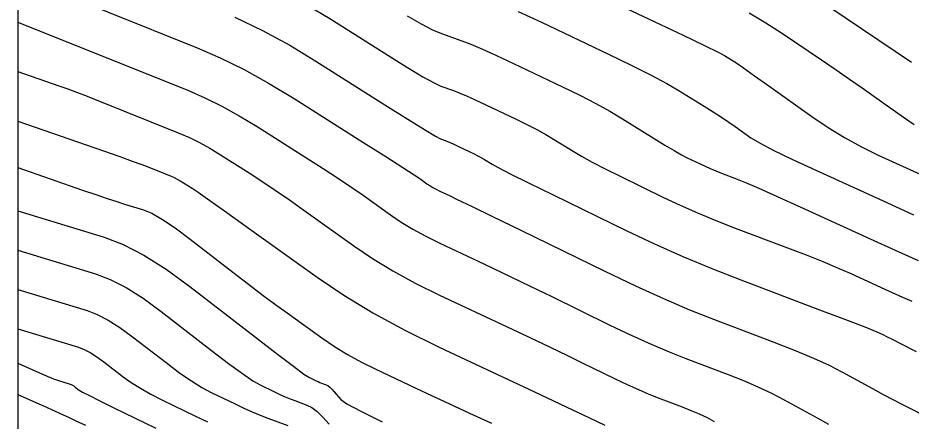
# Model space of a CAD drawing. Extents: x 2082232 to 2083549, y 592624 to 593832.
# Drawn here: x 2082231.79 to 2082264.02, y 593011.97 to 593026.54 of the extents above; entities that cross this region are included whole.
import ezdxf

# ---------------------------------------------------------------- set-up
doc = ezdxf.new("R2010")
doc.units = 0
for name, color, linetype in [('DT_X_Contour_Major', 7, 'Continuous'), ('DT_X_Contour_Minor', 7, 'Continuous'), ('DT_X_TIN_Hull', 7, 'Continuous')]:
    doc.layers.add(name, color=color, linetype=linetype)

msp = doc.modelspace()

# ---------------------------------------------------------------- linework, layer by layer
at = {"layer": 'DT_X_Contour_Major'}
for points in [[(2082245.838, 593026.615), (2082246.341, 593026.325), (2082246.753, 593026.111), (2082247.074, 593025.974), (2082247.807, 593025.712), (2082248.13, 593025.587), (2082248.55, 593025.408), (2082249.065, 593025.175), (2082249.677, 593024.889), (2082251.437, 593024.053), (2082252.067, 593023.746), (2082252.64, 593023.45), (2082253.153, 593023.167), (2082253.609, 593022.896), (2082254.745, 593022.188), (2082255.14, 593021.945), (2082255.472, 593021.747), (2082255.74, 593021.594), (2082255.945, 593021.487), (2082256.409, 593021.261), (2082256.587, 593021.177), (2082256.775, 593021.094), (2082256.972, 593021.012), (2082257.178, 593020.932), (2082257.74, 593020.719), (2082258.042, 593020.596), (2082258.526, 593020.385), (2082259.192, 593020.088), (2082260.041, 593019.703), (2082262.546, 593018.562), (2082263.447, 593018.152), (2082264.272, 593017.779)], [(2082231.787, 593024.606), (2082233.269, 593024.088), (2082233.587, 593023.974), (2082233.906, 593023.856), (2082234.226, 593023.734), (2082234.547, 593023.607), (2082237.637, 593022.364), (2082237.983, 593022.214), (2082238.342, 593022.036), (2082238.713, 593021.83), (2082239.095, 593021.598), (2082240.132, 593020.941), (2082240.553, 593020.668), (2082241.037, 593020.341), (2082241.584, 593019.961), (2082242.194, 593019.528), (2082243.906, 593018.301), (2082244.581, 593017.845), (2082245.322, 593017.397), (2082246.129, 593016.958), (2082247.001, 593016.527), (2082249.416, 593015.389), (2082250.265, 593014.988), (2082251.001, 593014.639), (2082251.623, 593014.341), (2082252.133, 593014.094), (2082253.34, 593013.505), (2082253.777, 593013.296), (2082254.182, 593013.112), (2082254.555, 593012.952), (2082254.896, 593012.817), (2082255.763, 593012.488), (2082256.079, 593012.363), (2082256.377, 593012.235), (2082256.657, 593012.102), (2082256.918, 593011.965)], [(2082231.787, 593016.732), (2082234.286, 593015.967), (2082234.652, 593015.827), (2082235.047, 593015.624), (2082235.472, 593015.355), (2082235.928, 593015.023), (2082237.184, 593014.05), (2082237.636, 593013.711), (2082238.051, 593013.424), (2082238.428, 593013.19), (2082238.768, 593013.008), (2082239.625, 593012.592), (2082239.94, 593012.443), (2082240.242, 593012.308), (2082240.532, 593012.188), (2082240.809, 593012.081), (2082241.531, 593011.817)]]:
    msp.add_lwpolyline(points, dxfattribs=at)
at = {"layer": 'DT_X_Contour_Minor'}
for points in [[(2082231.787, 593028.064), (2082238.261, 593025.461), (2082239.091, 593025.1), (2082239.95, 593024.674), (2082240.838, 593024.182), (2082241.755, 593023.625), (2082244.238, 593022.052), (2082245.064, 593021.527), (2082245.682, 593021.132), (2082246.092, 593020.868), (2082246.293, 593020.733), (2082246.551, 593020.548), (2082246.653, 593020.48), (2082246.765, 593020.412), (2082246.887, 593020.346), (2082247.018, 593020.281), (2082247.383, 593020.109), (2082247.644, 593019.983), (2082248.157, 593019.735), (2082248.92, 593019.363), (2082249.934, 593018.869), (2082252.972, 593017.386), (2082254.071, 593016.861), (2082255.089, 593016.397), (2082256.028, 593015.995), (2082256.886, 593015.655), (2082259.069, 593014.829), (2082259.836, 593014.53), (2082260.502, 593014.251), (2082261.066, 593013.994), (2082261.528, 593013.757), (2082262.624, 593013.154), (2082263.014, 593012.941), (2082263.361, 593012.755), (2082263.665, 593012.594), (2082263.927, 593012.46), (2082264.566, 593012.139)], [(2082251.685, 593027.869), (2082254.776, 593026.402), (2082255.801, 593025.913), (2082256.561, 593025.547), (2082257.055, 593025.303), (2082257.283, 593025.183), (2082257.536, 593025.025), (2082257.692, 593024.922), (2082257.97, 593024.729), (2082258.369, 593024.449), (2082258.891, 593024.079), (2082260.443, 593022.975), (2082261.029, 593022.577), (2082261.624, 593022.214), (2082262.227, 593021.883), (2082262.838, 593021.586), (2082264.48, 593020.838)], [(2082242.191, 593027.023), (2082243.041, 593026.522), (2082245.139, 593025.193), (2082245.848, 593024.749), (2082246.404, 593024.415), (2082246.806, 593024.189), (2082247.054, 593024.074), (2082247.51, 593023.911), (2082247.711, 593023.833), (2082247.972, 593023.721), (2082248.292, 593023.577), (2082248.673, 593023.398), (2082249.767, 593022.879), (2082250.159, 593022.688), (2082250.515, 593022.504), (2082250.835, 593022.328), (2082251.118, 593022.159), (2082251.825, 593021.719), (2082252.13, 593021.539), (2082252.515, 593021.328), (2082252.98, 593021.088), (2082253.525, 593020.818), (2082255.084, 593020.056), (2082255.685, 593019.773), (2082256.316, 593019.494), (2082256.979, 593019.219), (2082257.673, 593018.949), (2082259.564, 593018.233), (2082260.237, 593017.974), (2082260.838, 593017.734), (2082261.366, 593017.514), (2082261.823, 593017.313), (2082262.942, 593016.803), (2082263.345, 593016.62), (2082263.714, 593016.453), (2082264.049, 593016.302)], [(2082249.838, 593026.774), (2082250.681, 593026.379), (2082253.106, 593025.227), (2082253.945, 593024.822), (2082254.644, 593024.471), (2082255.203, 593024.174), (2082255.621, 593023.93), (2082256.55, 593023.352), (2082256.881, 593023.143), (2082257.178, 593022.951), (2082257.442, 593022.775), (2082257.672, 593022.615), (2082258.24, 593022.211), (2082258.547, 593022.024), (2082259.04, 593021.765), (2082259.72, 593021.435), (2082260.587, 593021.033), (2082263.148, 593019.867), (2082264.111, 593019.429)], [(2082258.175, 593026.718), (2082258.779, 593026.364), (2082259.342, 593026.001), (2082260.788, 593025.022), (2082261.313, 593024.665), (2082261.803, 593024.329), (2082262.257, 593024.013), (2082262.676, 593023.717), (2082263.746, 593022.956), (2082264.131, 593022.691)], [(2082261.054, 593026.953), (2082264.036, 593024.936)], [(2082231.787, 593026.39), (2082237.949, 593023.912), (2082238.537, 593023.657), (2082239.146, 593023.355), (2082239.775, 593023.006), (2082240.425, 593022.611), (2082242.185, 593021.496), (2082242.808, 593021.097), (2082243.359, 593020.737), (2082243.838, 593020.415), (2082244.244, 593020.131), (2082245.229, 593019.425), (2082245.617, 593019.162), (2082246.044, 593018.905), (2082246.508, 593018.652), (2082247.01, 593018.404), (2082248.399, 593017.749), (2082248.955, 593017.486), (2082249.579, 593017.187), (2082250.272, 593016.852), (2082251.033, 593016.481), (2082253.156, 593015.445), (2082253.924, 593015.079), (2082254.636, 593014.755), (2082255.291, 593014.474), (2082255.891, 593014.236), (2082257.416, 593013.659), (2082257.972, 593013.439), (2082258.495, 593013.212), (2082258.986, 593012.979), (2082259.446, 593012.739), (2082260.627, 593012.089), (2082261.038, 593011.865)], [(2082239.612, 593026.564), (2082240.62, 593026.078), (2082241.598, 593025.549), (2082242.546, 593024.979), (2082245.034, 593023.403), (2082245.859, 593022.883), (2082246.467, 593022.504), (2082246.859, 593022.268), (2082247.034, 593022.173), (2082247.213, 593022.109), (2082247.292, 593022.079), (2082247.394, 593022.035), (2082247.52, 593021.978), (2082247.669, 593021.908), (2082248.098, 593021.705), (2082248.251, 593021.63), (2082248.391, 593021.558), (2082248.516, 593021.489), (2082248.627, 593021.422), (2082248.904, 593021.25), (2082249.12, 593021.132), (2082249.558, 593020.91), (2082250.22, 593020.582), (2082251.104, 593020.148), (2082253.76, 593018.852), (2082254.765, 593018.376), (2082255.786, 593017.921), (2082256.826, 593017.487), (2082257.882, 593017.074), (2082260.721, 593015.999), (2082261.661, 593015.642), (2082262.352, 593015.376), (2082262.792, 593015.203), (2082262.983, 593015.12), (2082263.16, 593015.023), (2082263.32, 593014.94), (2082263.667, 593014.763), (2082264.203, 593014.493)], [(2082231.787, 593022.813), (2082234.872, 593021.733), (2082235.463, 593021.526), (2082235.912, 593021.367), (2082236.221, 593021.256), (2082236.389, 593021.192), (2082237.324, 593020.816), (2082237.429, 593020.771), (2082237.538, 593020.717), (2082237.65, 593020.655), (2082237.766, 593020.584), (2082238.08, 593020.385), (2082238.297, 593020.238), (2082238.714, 593019.946), (2082239.329, 593019.508), (2082240.144, 593018.925), (2082242.583, 593017.177), (2082243.545, 593016.528), (2082244.6, 593015.89), (2082245.75, 593015.264), (2082246.993, 593014.65), (2082250.433, 593013.029), (2082251.575, 593012.491), (2082252.422, 593012.091), (2082252.975, 593011.83)], [(2082231.787, 593021.134), (2082234.125, 593020.32), (2082234.595, 593020.158), (2082235.004, 593020.019), (2082235.353, 593019.905), (2082235.64, 593019.814), (2082236.325, 593019.605), (2082236.623, 593019.48), (2082237.001, 593019.262), (2082237.46, 593018.951), (2082238, 593018.548), (2082239.547, 593017.349), (2082240.11, 593016.916), (2082240.637, 593016.517), (2082241.129, 593016.152), (2082241.586, 593015.82), (2082242.757, 593014.981), (2082243.209, 593014.674), (2082243.685, 593014.382), (2082244.185, 593014.106), (2082244.711, 593013.845), (2082246.145, 593013.169), (2082246.719, 593012.9), (2082247.367, 593012.598), (2082248.087, 593012.265), (2082248.881, 593011.9)], [(2082231.787, 593019.573), (2082234.902, 593018.62), (2082235.59, 593018.357), (2082236.336, 593017.973), (2082237.138, 593017.467), (2082237.998, 593016.839), (2082240.366, 593015.004), (2082241.152, 593014.398), (2082241.734, 593013.955), (2082242.113, 593013.675), (2082242.287, 593013.558), (2082242.48, 593013.464), (2082242.551, 593013.431), (2082242.619, 593013.4), (2082242.684, 593013.373), (2082242.747, 593013.349), (2082242.909, 593013.29), (2082242.974, 593013.257), (2082243.044, 593013.204), (2082243.122, 593013.131), (2082243.206, 593013.037), (2082243.438, 593012.76), (2082243.663, 593012.6), (2082244.164, 593012.331), (2082244.939, 593011.951)], [(2082231.787, 593018.152), (2082234.594, 593017.293), (2082235.121, 593017.092), (2082235.691, 593016.798), (2082236.305, 593016.411), (2082236.963, 593015.931), (2082238.775, 593014.527), (2082239.394, 593014.054), (2082239.893, 593013.69), (2082240.27, 593013.432), (2082240.528, 593013.283), (2082241.053, 593013.028), (2082241.245, 593012.937), (2082241.431, 593012.854), (2082241.608, 593012.78), (2082241.778, 593012.715), (2082242.22, 593012.553), (2082242.395, 593012.465), (2082242.588, 593012.321), (2082242.798, 593012.121), (2082243.026, 593011.866)], [(2082231.787, 593015.311), (2082233.979, 593014.64), (2082234.182, 593014.563), (2082234.402, 593014.449), (2082234.64, 593014.3), (2082234.893, 593014.114), (2082235.593, 593013.572), (2082235.878, 593013.367), (2082236.209, 593013.159), (2082236.586, 593012.948), (2082237.009, 593012.733), (2082238.198, 593012.156), (2082238.635, 593011.949)], [(2082231.787, 593014.066), (2082232.672, 593013.672), (2082232.846, 593013.596), (2082232.989, 593013.536), (2082233.1, 593013.492), (2082233.181, 593013.464), (2082233.671, 593013.314), (2082233.713, 593013.298), (2082233.758, 593013.275), (2082233.807, 593013.244), (2082233.859, 593013.206), (2082234.002, 593013.095), (2082234.12, 593013.024), (2082234.368, 593012.894), (2082234.744, 593012.705), (2082235.25, 593012.458), (2082236.77, 593011.719)], [(2082231.787, 593012.937), (2082232.41, 593012.66), (2082232.547, 593012.599), (2082232.69, 593012.535), (2082232.84, 593012.468), (2082232.995, 593012.398), (2082233.42, 593012.206), (2082233.615, 593012.116), (2082233.883, 593011.989), (2082234.223, 593011.826)]]:
    msp.add_lwpolyline(points, dxfattribs=at)
at = {"layer": 'DT_X_TIN_Hull'}
msp.add_lwpolyline([(2082231.787, 593033.67), (2082231.787, 593026.264), (2082231.787, 593021.948), (2082231.787, 593019.692), (2082231.787, 593014.745), (2082231.787, 593012.122), (2082231.787, 593009.206), (2082231.787, 593005.141), (2082231.787, 592993.27), (2082231.787, 592987.633), (2082231.787, 592986.975), (2082231.787, 592980.305), (2082231.787, 592979.643), (2082231.787, 592979.037), (2082231.787, 592975.793), (2082231.787, 592973.862), (2082231.787, 592968.969), (2082231.787, 592966.36), (2082231.787, 592961.652), (2082231.787, 592953.961)], dxfattribs=at)

doc.saveas('drawing.dxf')
